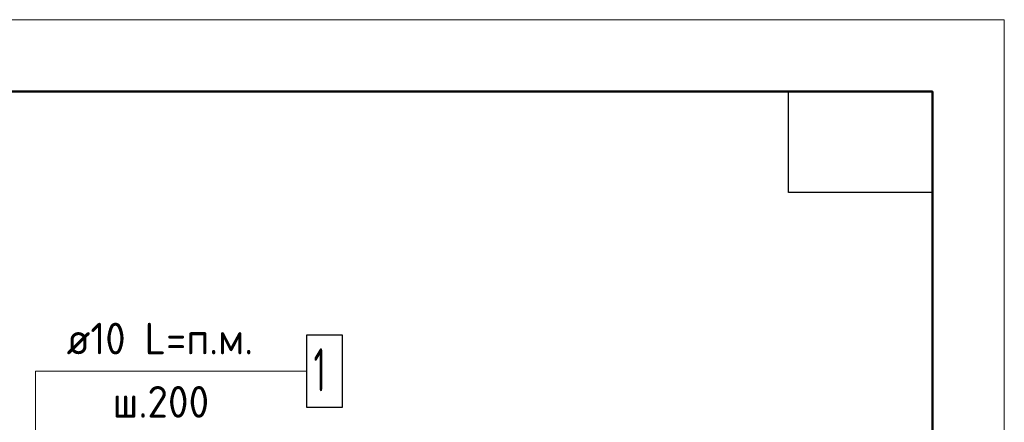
# Model space of a CAD drawing. Header units: millimetres. Extents: x 40580 to 1930067, y -240640 to 81020.
# Tile 455 of 656: x 1133009 to 1139852, y -183840 to -181042. Entities that reach past the tile are written whole.
import ezdxf

# ---------------------------------------------------------------- set-up
doc = ezdxf.new("R2010")
doc.units = ezdxf.units.MM
for name, color, linetype, lineweight in [('Standard', 7, 'Continuous', 25), ('Позиционная метка номер позиции', 7, 'Continuous', 13), ('Фоновоя арматура Х1', 52, 'Continuous', 25)]:
    doc.layers.add(name, color=color, linetype=linetype, lineweight=lineweight)
doc.styles.add('ISOCPEUR', font='isocpeur.ttf')

msp = doc.modelspace()

# ---------------------------------------------------------------- linework, layer by layer
at = {"layer": 'Standard', "color": 7, "linetype": 'Continuous', "lineweight": 13, "transparency": 33554687}
msp.add_lwpolyline([(1097851.6, -240441.6), (1139851.6, -240441.6), (1139851.6, -181041.6), (1097851.6, -181041.6), (1097851.6, -240441.6)], close=True, dxfattribs=at)
at = {"layer": 'Standard', "color": 7, "linetype": 'Continuous', "lineweight": 50, "transparency": 33554687}
msp.add_lwpolyline([(1099851.6, -181541.6), (1139351.6, -181541.6), (1139351.6, -239941.6), (1099851.6, -239941.6), (1099851.6, -181541.6)], close=True, dxfattribs=at)
at = {"layer": 'Standard', "color": 7, "linetype": 'Continuous', "lineweight": 25, "transparency": 33554687}
msp.add_lwpolyline([(1139351.6, -181541.6), (1139351.6, -182241.6), (1138351.6, -182241.6), (1138351.6, -181541.6), (1139351.6, -181541.6)], close=True, dxfattribs=at)
at = {"layer": 'Позиционная метка номер позиции', "color": 7, "linetype": 'Continuous', "lineweight": 13, "transparency": 33554687}
for points in [[(1133651.8, -184692.4), (1133118.4, -184692.4), (1133118.4, -183484.9), (1135001.8, -183484.9)], [(1133118.4, -185454.9), (1133118.4, -183484.9), (1135001.8, -183484.9)]]:
    msp.add_lwpolyline(points, dxfattribs=at)
at = {"layer": 'Фоновоя арматура Х1', "color": 7, "linetype": 'Continuous', "lineweight": 25, "transparency": 33554687}
msp.add_lwpolyline([(1135001.8, -183734.9), (1135251.8, -183734.9), (1135251.8, -183234.9), (1135001.8, -183234.9), (1135001.8, -183734.9)], dxfattribs=at)

# ---------------------------------------------------------------- texts
at = {"layer": 'Фоновоя арматура Х1', "color": 7, "linetype": 'Continuous', "lineweight": 13, "transparency": 33554687, "attachment_point": 7, "style": 'ISOCPEUR'}
for s, insert, char_height, width in [('\\W0.94;ø10 L=п.м. ', (1133335.1, -183367.6), 220, 1600.028), ('\\W0.56;1', (1135051.8, -183624.9), 300, 233.324), ('\\W0.95;ш.200 ', (1133654.1, -183807.6), 220, 962.821)]:
    msp.add_mtext(s, dxfattribs=dict(at, insert=insert, char_height=char_height, width=width))

doc.saveas('drawing.dxf')
